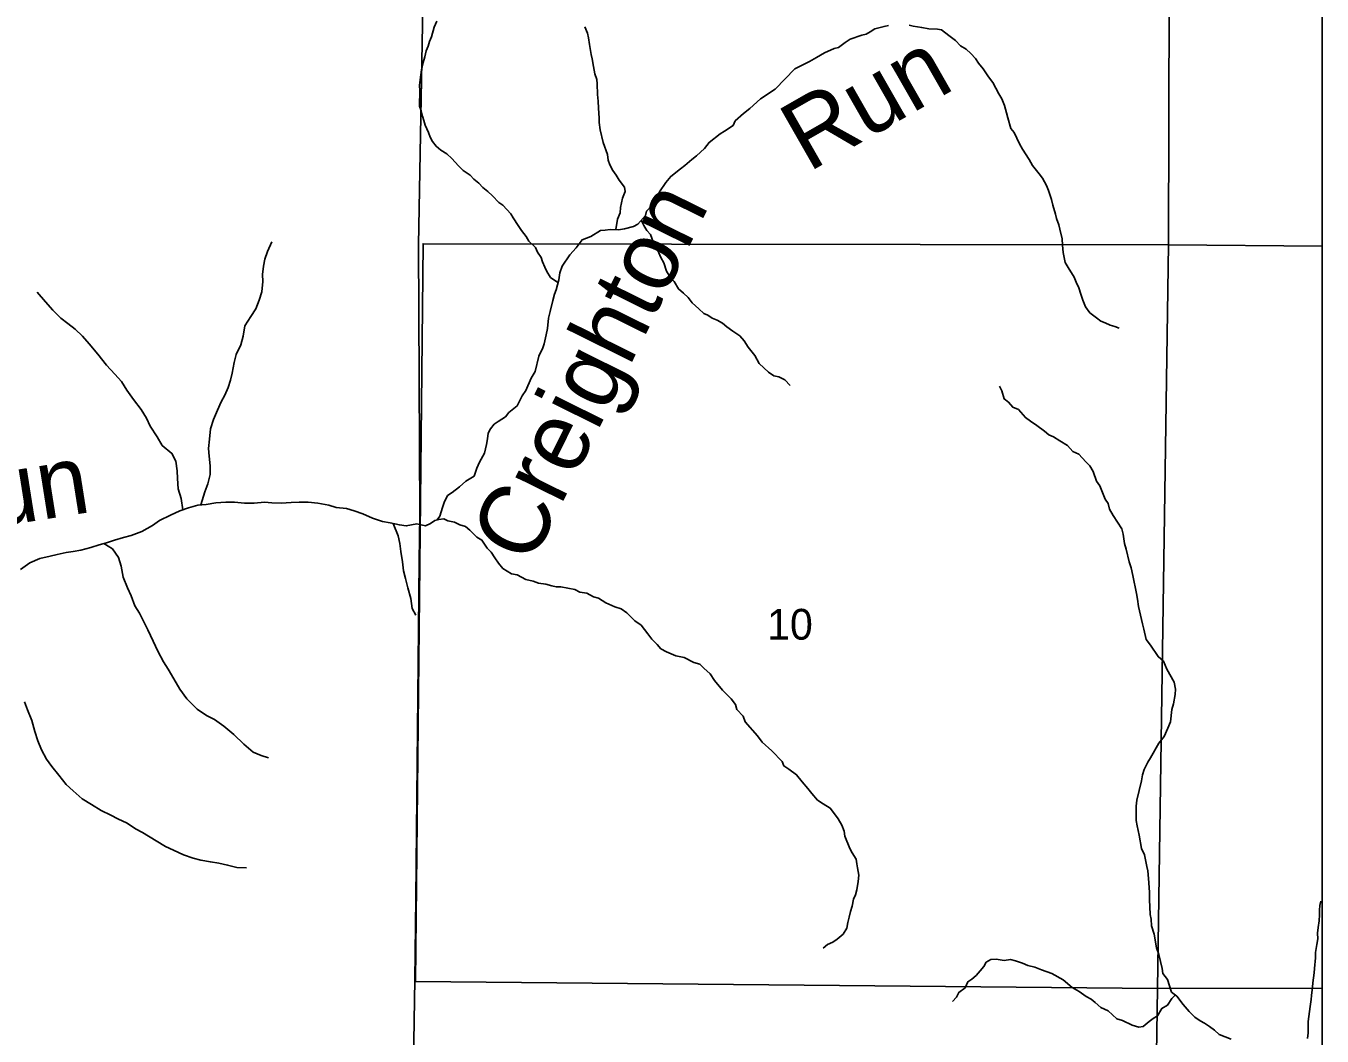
# Model space of a CAD drawing. Extents: x -10 to 158, y 8 to 33.
# Drawn here: x -4.528 to -2.764, y 12.793 to 14.168 of the extents above; entities that cross this region are included whole.
import ezdxf

# ---------------------------------------------------------------- set-up
doc = ezdxf.new("R2010")
doc.units = 0
for name, color, linetype in [('GM_X_Corporation', 7, 'Continuous'), ('GM_X_Minor_River', 7, 'Continuous'), ('GM_X_Minor_River_Text', 7, 'Continuous'), ('GM_X_Section_Text', 7, 'Continuous')]:
    doc.layers.add(name, color=color, linetype=linetype)

msp = doc.modelspace()

# ---------------------------------------------------------------- linework, layer by layer
at = {"layer": 'GM_X_Corporation'}
for points in [[(-4.0034, 12.5894), (-3.9988, 12.8693), (-3.9975, 12.9799), (-3.993, 13.4391), (-3.9918, 13.5028), (-3.9936, 13.8697), (-3.9863, 14.2697), (-3.983, 14.8658), (-3.9828, 14.8868), (-3.9824, 15.1217), (-9.5644, 15.1217)], [(-4.0034, 12.5894), (-3.9988, 12.8693), (-3.9975, 12.9799), (-3.993, 13.4391), (-3.9918, 13.5028), (-3.9936, 13.8697), (-3.9863, 14.2697), (-3.983, 14.8658), (-3.9828, 14.8868), (-3.9824, 15.1217), (-7.9061, 15.1217)], [(-2.7644, 8.3217), (-2.7644, 15.1217), (-3.9824, 15.1217), (-3.9828, 14.8868), (-3.983, 14.8658), (-3.9863, 14.2697), (-3.9936, 13.8697), (-3.9918, 13.5028), (-3.993, 13.4391), (-3.9975, 12.9799), (-3.9988, 12.8693), (-4.0034, 12.5894)], [(-2.7644, 8.3217), (-2.7644, 14.8854), (-3.665, 14.8875), (-3.841, 14.8852), (-3.9828, 14.8868), (-3.983, 14.8658), (-3.9863, 14.2697), (-3.9936, 13.8697), (-3.9918, 13.5028), (-3.993, 13.4391), (-3.9975, 12.9799), (-3.9988, 12.8693), (-4.0034, 12.5894)]]:
    msp.add_lwpolyline(points, dxfattribs=at)
for points in [[(-2.7644, 13.8679), (-2.7644, 14.8858), (-2.9705, 14.887), (-2.9734, 13.8698)], [(-2.9734, 13.8698), (-2.9885, 12.8574), (-3.998, 12.8669), (-3.9875, 13.8713)], [(-2.7644, 12.8579), (-2.7644, 13.8679), (-2.9734, 13.8698), (-2.9885, 12.8574)], [(-2.7644, 11.8435), (-2.7644, 12.8579), (-2.9885, 12.8574), (-3.0037, 11.8473)]]:
    msp.add_lwpolyline(points, close=True, dxfattribs=at)
at = {"layer": 'GM_X_Minor_River'}
for points in [[(-3.804, 13.8185), (-3.814, 13.8255), (-3.8191, 13.8334), (-3.8218, 13.8395), (-3.8249, 13.8466), (-3.8269, 13.8527), (-3.832, 13.8598), (-3.8347, 13.8659), (-3.8436, 13.8748), (-3.8471, 13.8809), (-3.8536, 13.8891), (-3.8583, 13.8959), (-3.8649, 13.9064), (-3.868, 13.9121), (-3.8788, 13.9237), (-3.8845, 13.9274), (-3.893, 13.9364), (-3.8995, 13.9424), (-3.9064, 13.9476), (-3.9118, 13.9536), (-3.9184, 13.9592), (-3.9234, 13.9648), (-3.9329, 13.9711), (-3.9391, 13.9775), (-3.9484, 13.9873), (-3.9553, 13.9936), (-3.9633, 13.9984), (-3.9698, 14.004), (-3.9749, 14.0104), (-3.978, 14.0164), (-3.9803, 14.0225), (-3.9847, 14.0327), (-3.9867, 14.0391), (-3.9883, 14.0448), (-3.9903, 14.0523), (-3.9923, 14.0584), (-3.9924, 14.0644), (-3.9921, 14.0739), (-3.9918, 14.0796), (-3.9923, 14.0872), (-3.991, 14.0982), (-3.9896, 14.1081), (-3.9875, 14.118), (-3.9853, 14.1257), (-3.9832, 14.1337), (-3.9806, 14.1401), (-3.9788, 14.1466), (-3.9759, 14.1531), (-3.9723, 14.1661), (-3.9686, 14.1741)], [(-3.9682, 13.4954), (-3.9648, 13.5005), (-3.9612, 13.5123), (-3.9587, 13.5192), (-3.9542, 13.5283), (-3.9479, 13.5326), (-3.9378, 13.5403), (-3.9292, 13.5481), (-3.9179, 13.555), (-3.9143, 13.5657), (-3.9106, 13.5737), (-3.904, 13.586), (-3.9011, 13.5978), (-3.8997, 13.6058), (-3.8991, 13.6134), (-3.8958, 13.6191), (-3.8909, 13.6256), (-3.8853, 13.6291), (-3.8755, 13.6357), (-3.8707, 13.6415), (-3.8595, 13.6507), (-3.8529, 13.6641), (-3.8477, 13.6714), (-3.8403, 13.6882), (-3.8352, 13.6974), (-3.8302, 13.7183), (-3.8247, 13.7294), (-3.8229, 13.7351), (-3.82, 13.7473), (-3.8182, 13.7557), (-3.817, 13.7701), (-3.8148, 13.7792), (-3.8109, 13.7941), (-3.8087, 13.8025), (-3.8066, 13.8086), (-3.803, 13.8223), (-3.8016, 13.8318), (-3.7983, 13.8409), (-3.7879, 13.8563), (-3.7794, 13.8655), (-3.7712, 13.8766), (-3.7595, 13.8813), (-3.746, 13.8891), (-3.74, 13.8896), (-3.7328, 13.8908), (-3.7218, 13.8902), (-3.7135, 13.8915), (-3.701, 13.8947), (-3.6954, 13.8978), (-3.6849, 13.9097), (-3.6835, 13.9154), (-3.6768, 13.9227), (-3.669, 13.9353), (-3.6657, 13.9418), (-3.6572, 13.9545), (-3.6505, 13.9629), (-3.6374, 13.9733), (-3.6314, 13.9776), (-3.6217, 13.9861), (-3.6153, 13.9911), (-3.6045, 14.0007), (-3.5985, 14.0092), (-3.5835, 14.0208), (-3.5772, 14.0243), (-3.5655, 14.0324), (-3.563, 14.0385), (-3.5514, 14.0485), (-3.5431, 14.0555), (-3.5286, 14.0686), (-3.5087, 14.0818), (-3.4818, 14.1095), (-3.4619, 14.1192), (-3.4521, 14.1247), (-3.4412, 14.1309), (-3.4284, 14.1368), (-3.4224, 14.1384), (-3.4134, 14.145), (-3.4063, 14.1496), (-3.3904, 14.1551), (-3.3848, 14.1567), (-3.3791, 14.1595), (-3.3727, 14.1637), (-3.3603, 14.167), (-3.3542, 14.1682)], [(-3.7254, 13.8904), (-3.7231, 13.9046), (-3.7195, 13.9134), (-3.7188, 13.9206), (-3.7164, 13.9332), (-3.7127, 13.9423), (-3.7136, 13.9484), (-3.7205, 13.9578), (-3.7248, 13.9645), (-3.7294, 13.9709), (-3.7333, 13.9785), (-3.7357, 13.9849), (-3.7366, 13.9928), (-3.7425, 14.0091), (-3.7466, 14.0265), (-3.7479, 14.0363), (-3.748, 14.0424), (-3.7489, 14.0557), (-3.7495, 14.0655), (-3.75, 14.0743), (-3.7506, 14.0887), (-3.751, 14.0947), (-3.7538, 14.1027), (-3.7555, 14.1125), (-3.7575, 14.1231), (-3.7588, 14.1288), (-3.7596, 14.1345), (-3.7609, 14.1424), (-3.7625, 14.1515), (-3.7637, 14.1579), (-3.7673, 14.1666)], [(-3.3262, 14.1686), (-3.3205, 14.1675), (-3.3091, 14.1654), (-3.2992, 14.164), (-3.2878, 14.1634), (-3.2821, 14.1623), (-3.2722, 14.1549), (-3.263, 14.1478), (-3.2564, 14.1407), (-3.2488, 14.1362), (-3.2422, 14.1303), (-3.2357, 14.1235), (-3.2318, 14.1171), (-3.2256, 14.1092)], [(-3.2256, 14.1092), (-3.2183, 14.0983), (-3.2125, 14.0908), (-3.2043, 14.0754), (-3.2, 14.0686), (-3.1964, 14.0592), (-3.1936, 14.0493), (-3.192, 14.0425), (-3.188, 14.0282), (-3.1834, 14.0225), (-3.1759, 14.0071), (-3.172, 13.9999), (-3.1631, 13.986), (-3.1584, 13.9777), (-3.1492, 13.9665), (-3.1449, 13.9604), (-3.1391, 13.9507), (-3.1367, 13.9435), (-3.1327, 13.9314), (-3.1307, 13.9238), (-3.1271, 13.9114), (-3.1255, 13.9057), (-3.1224, 13.897), (-3.1211, 13.8909), (-3.1179, 13.8777), (-3.1174, 13.8694), (-3.1168, 13.8591), (-3.114, 13.8459), (-3.1097, 13.8387), (-3.1016, 13.8256), (-3.0988, 13.8188), (-3.0953, 13.8112), (-3.0925, 13.8025), (-3.0897, 13.7942), (-3.0862, 13.7852), (-3.0804, 13.7773), (-3.0712, 13.7702), (-3.0654, 13.7657), (-3.0597, 13.7635), (-3.0528, 13.7606), (-3.0463, 13.7588), (-3.0406, 13.7562)], [(-3.6906, 13.9032), (-3.687, 13.896), (-3.6831, 13.8892), (-3.6781, 13.8836), (-3.673, 13.8704), (-3.6679, 13.8621), (-3.664, 13.8527), (-3.6601, 13.8451), (-3.6565, 13.8338), (-3.6514, 13.8259), (-3.646, 13.8199), (-3.6402, 13.8097), (-3.6333, 13.8041), (-3.6268, 13.7982), (-3.6213, 13.791), (-3.6125, 13.7828), (-3.6056, 13.7764), (-3.5999, 13.7742), (-3.5941, 13.7701), (-3.5873, 13.7672), (-3.58, 13.7631), (-3.5742, 13.7583), (-3.5662, 13.7523), (-3.5566, 13.746), (-3.5508, 13.7389), (-3.5454, 13.7306), (-3.5361, 13.719), (-3.5303, 13.7084), (-3.5241, 13.7021), (-3.5176, 13.6965), (-3.5103, 13.6916), (-3.5035, 13.6902), (-3.4954, 13.6858), (-3.4881, 13.6783)], [(-4.2898, 13.5157), (-4.2846, 13.5335), (-4.2805, 13.5445), (-4.2772, 13.557), (-4.2773, 13.5688), (-4.2785, 13.5821), (-4.2793, 13.5923), (-4.2783, 13.6052), (-4.2769, 13.6193), (-4.2728, 13.6322), (-4.2672, 13.6447), (-4.262, 13.6558), (-4.2571, 13.6653), (-4.2527, 13.6755), (-4.2497, 13.6854), (-4.2471, 13.6949), (-4.2446, 13.7094), (-4.242, 13.7204), (-4.2356, 13.7337), (-4.2323, 13.7455), (-4.2298, 13.7595), (-4.2219, 13.7721), (-4.2152, 13.7824), (-4.2103, 13.7942), (-4.207, 13.8056), (-4.2056, 13.82), (-4.206, 13.8295), (-4.2046, 13.8408), (-4.2028, 13.8503), (-4.1991, 13.8606), (-4.1935, 13.8739)], [(-4.3143, 13.509), (-4.3167, 13.5246), (-4.3206, 13.5374), (-4.3218, 13.5518), (-4.3222, 13.5621), (-4.3239, 13.5753), (-4.3292, 13.5859), (-4.3426, 13.5968), (-4.3494, 13.6086), (-4.359, 13.6229), (-4.3636, 13.6339), (-4.3709, 13.6456), (-4.3816, 13.6592), (-4.3904, 13.672), (-4.3977, 13.6837), (-4.4068, 13.6939), (-4.4182, 13.706), (-4.4301, 13.7207), (-4.4419, 13.735), (-4.4511, 13.7456), (-4.461, 13.755), (-4.4709, 13.7625), (-4.4804, 13.7697), (-4.4911, 13.7806), (-4.501, 13.7923), (-4.5124, 13.8051)], [(-2.8879, 12.7884), (-2.9043, 12.795), (-2.9109, 12.8006), (-2.9177, 12.8055), (-2.9243, 12.8103), (-2.9304, 12.8136), (-2.9373, 12.8185), (-2.9453, 12.826), (-2.9535, 12.8357), (-2.962, 12.847), (-2.9692, 12.8526), (-2.9748, 12.8696), (-2.981, 12.8778), (-2.9819, 12.8846), (-2.9863, 12.9036), (-2.9895, 12.9126), (-2.9928, 12.9315), (-2.9964, 12.9425), (-2.9969, 12.9516), (-2.9981, 12.958), (-2.9992, 12.9785), (-2.9994, 12.9884), (-3.0004, 13.0073), (-3.0013, 13.0176), (-3.0029, 13.0236), (-3.0062, 13.0395), (-3.0101, 13.0478), (-3.0134, 13.0663), (-3.0159, 13.0788), (-3.0171, 13.086), (-3.0171, 13.1054), (-3.0164, 13.1137), (-3.01, 13.14), (-3.0086, 13.1484), (-3.0065, 13.1556), (-3.0013, 13.1655), (-2.998, 13.1713), (-2.9865, 13.1912), (-2.9791, 13.2004), (-2.9743, 13.2118), (-2.9707, 13.2202), (-2.969, 13.2373), (-2.9665, 13.245), (-2.9644, 13.2575), (-2.9638, 13.2647), (-2.9654, 13.2746), (-2.9756, 13.2919), (-2.9803, 13.3028), (-2.9872, 13.3092), (-2.9977, 13.325), (-3.0038, 13.3325), (-3.0067, 13.3465), (-3.0087, 13.354), (-3.014, 13.3775), (-3.0153, 13.3873), (-3.0169, 13.3953), (-3.0219, 13.4195), (-3.0243, 13.4301), (-3.0267, 13.438), (-3.0311, 13.4554), (-3.0331, 13.4634), (-3.0348, 13.4759), (-3.0368, 13.483), (-3.0485, 13.5011), (-3.0535, 13.5101), (-3.0556, 13.5177), (-3.0594, 13.5233), (-3.0669, 13.5418), (-3.0712, 13.5482), (-3.0759, 13.561), (-3.0802, 13.569), (-3.086, 13.5742), (-3.0952, 13.5847), (-3.1036, 13.5884), (-3.1106, 13.5966), (-3.1213, 13.6029), (-3.1297, 13.6085), (-3.1362, 13.6111), (-3.1419, 13.6163), (-3.1523, 13.6237), (-3.1611, 13.6297), (-3.168, 13.6345), (-3.1776, 13.6454), (-3.1853, 13.6487), (-3.1911, 13.6555), (-3.1968, 13.6599), (-3.2, 13.6709), (-3.2031, 13.6773)], [(-4.5351, 13.4276), (-4.5227, 13.4368), (-4.5091, 13.4429), (-4.4951, 13.4461), (-4.4853, 13.4484), (-4.4732, 13.4507), (-4.4634, 13.4523), (-4.4532, 13.4543), (-4.4396, 13.4578), (-4.4283, 13.4613), (-4.4181, 13.464), (-4.4075, 13.4678), (-4.395, 13.4713), (-4.3848, 13.4741), (-4.3701, 13.4795), (-4.3558, 13.4875), (-4.346, 13.4944), (-4.3313, 13.5017), (-4.3185, 13.5075), (-4.3068, 13.5117), (-4.2939, 13.5152), (-4.2826, 13.5164), (-4.2693, 13.5184), (-4.2557, 13.5193), (-4.244, 13.5193), (-4.2307, 13.5183), (-4.2175, 13.518), (-4.2031, 13.5196), (-4.1933, 13.5185), (-4.1804, 13.5182), (-4.1672, 13.5191), (-4.1562, 13.5195), (-4.1437, 13.5196), (-4.1308, 13.5181), (-4.1157, 13.5152), (-4.1058, 13.5122), (-4.0918, 13.5108), (-4.0812, 13.5078), (-4.0694, 13.5034), (-4.0561, 13.4978), (-4.0425, 13.4929), (-4.0322, 13.4911), (-4.0197, 13.4885), (-4.0103, 13.4871), (-3.9961, 13.4898)], [(-3.9961, 13.4898), (-3.9843, 13.4873), (-3.9775, 13.4905), (-3.9715, 13.4947), (-3.9659, 13.4959), (-3.9594, 13.4968), (-3.9537, 13.4942), (-3.9446, 13.4924), (-3.9373, 13.4887), (-3.9297, 13.4862), (-3.924, 13.4813), (-3.9143, 13.4716), (-3.9075, 13.4679), (-3.9005, 13.457), (-3.8947, 13.4514), (-3.89, 13.4435), (-3.885, 13.4363), (-3.8792, 13.4292), (-3.867, 13.4218), (-3.8594, 13.4204), (-3.8479, 13.4141), (-3.8376, 13.4119), (-3.8304, 13.409), (-3.8205, 13.4076), (-3.8125, 13.4055), (-3.8065, 13.4044), (-3.8, 13.4041), (-3.781, 13.4006), (-3.7741, 13.3969), (-3.7646, 13.3955), (-3.7555, 13.3907), (-3.749, 13.3889), (-3.739, 13.3822), (-3.7265, 13.3771), (-3.7181, 13.3741), (-3.7104, 13.3689), (-3.6993, 13.3577), (-3.6908, 13.3518), (-3.6819, 13.3401), (-3.6765, 13.333), (-3.6688, 13.3259), (-3.6642, 13.3199), (-3.6562, 13.3158), (-3.6436, 13.3103), (-3.6322, 13.3078), (-3.6192, 13.3011), (-3.6112, 13.299), (-3.6054, 13.2934), (-3.597, 13.2859), (-3.5912, 13.2769), (-3.58, 13.2634), (-3.5684, 13.2518), (-3.5626, 13.2439), (-3.5606, 13.2374), (-3.5521, 13.2281), (-3.5494, 13.2205), (-3.5324, 13.2014), (-3.5262, 13.1928), (-3.5128, 13.1808), (-3.4989, 13.1662), (-3.4969, 13.1605), (-3.49, 13.1561), (-3.4793, 13.1483), (-3.4716, 13.1389), (-3.4642, 13.1295), (-3.4588, 13.1228), (-3.4507, 13.1138), (-3.4431, 13.1086), (-3.4335, 13.103), (-3.4292, 13.097), (-3.4227, 13.0883), (-3.4176, 13.0797), (-3.4148, 13.0718), (-3.4136, 13.0649), (-3.4069, 13.048), (-3.4038, 13.0419), (-3.3983, 13.0333), (-3.3975, 13.0272), (-3.3966, 13.0215), (-3.3946, 13.0117), (-3.3956, 13.003), (-3.3973, 12.9916), (-3.3991, 12.9847), (-3.4017, 12.979), (-3.4038, 12.9695), (-3.406, 12.9622), (-3.4077, 12.9546), (-3.4095, 12.9474), (-3.4109, 12.9394), (-3.4161, 12.9313), (-3.4243, 12.9244), (-3.43, 12.9205), (-3.4371, 12.9174), (-3.4431, 12.9124)], [(-4.0284, 13.4903), (-4.0215, 13.4737), (-4.0192, 13.4631), (-4.0176, 13.4525), (-4.0156, 13.4381), (-4.014, 13.426), (-4.0116, 13.4157), (-4.0082, 13.4029), (-4.0043, 13.3885), (-4.0023, 13.3748), (-3.9973, 13.3655)], [(-4.4218, 13.463), (-4.4101, 13.4557), (-4.4017, 13.444), (-4.3982, 13.4322), (-4.3954, 13.4175), (-4.3896, 13.4027), (-4.3846, 13.3921), (-4.3796, 13.3785), (-4.3735, 13.3683), (-4.3674, 13.3566), (-4.362, 13.3456), (-4.3547, 13.3301), (-4.3482, 13.3165), (-4.3409, 13.3021), (-4.3344, 13.2919), (-4.3267, 13.2791), (-4.3183, 13.2647), (-4.3091, 13.2519), (-4.295, 13.2376), (-4.2824, 13.2289), (-4.2714, 13.2237), (-4.2585, 13.2143), (-4.2448, 13.203), (-4.2315, 13.1902), (-4.2185, 13.1789), (-4.2079, 13.1744), (-4.198, 13.1714)], [(-4.5297, 13.2475), (-4.5255, 13.2369), (-4.5197, 13.2221), (-4.5158, 13.2073), (-4.5115, 13.1945), (-4.5065, 13.1824), (-4.5, 13.1695), (-4.4928, 13.1597), (-4.4832, 13.1476), (-4.4733, 13.1352), (-4.4638, 13.1265), (-4.4512, 13.1156), (-4.4387, 13.1077), (-4.4257, 13.0998), (-4.4124, 13.0935), (-4.4026, 13.0882), (-4.39, 13.0826), (-4.3786, 13.0747), (-4.3691, 13.0698), (-4.3505, 13.0582), (-4.338, 13.0507), (-4.327, 13.0455), (-4.3133, 13.0395), (-4.3004, 13.035), (-4.2898, 13.032), (-4.2769, 13.0298), (-4.2655, 13.028), (-4.2534, 13.0254), (-4.2409, 13.0221), (-4.2276, 13.0218)], [(-2.7841, 12.7895), (-2.7835, 12.7971), (-2.7833, 12.8123), (-2.7806, 12.8328), (-2.7792, 12.8423), (-2.7786, 12.848), (-2.7776, 12.8594), (-2.7769, 12.8651), (-2.7752, 12.8788), (-2.7746, 12.8845), (-2.7733, 12.8993), (-2.7734, 12.9065), (-2.7717, 12.9172), (-2.7703, 12.9248), (-2.7704, 12.9327), (-2.7697, 12.9403), (-2.7684, 12.9495), (-2.7677, 12.9578), (-2.7678, 12.9639), (-2.7675, 12.9704), (-2.7661, 12.9761)], [(-2.964, 12.8486), (-2.9687, 12.8438), (-2.9747, 12.8347), (-2.9826, 12.8304), (-2.9881, 12.8201), (-2.9941, 12.8166), (-2.9997, 12.8123), (-3.0079, 12.8057), (-3.0136, 12.8049), (-3.0228, 12.8074), (-3.0357, 12.8137), (-3.0437, 12.8162), (-3.0556, 12.8271), (-3.0652, 12.8315), (-3.0729, 12.8382), (-3.0786, 12.8431), (-3.0855, 12.8464), (-3.0951, 12.8531), (-3.1043, 12.8587), (-3.1165, 12.8691), (-3.1322, 12.8776), (-3.1459, 12.8827), (-3.1551, 12.8864), (-3.1646, 12.8886), (-3.1718, 12.8919), (-3.1817, 12.8951), (-3.1882, 12.8969), (-3.1969, 12.8957), (-3.2079, 12.8974), (-3.2151, 12.897), (-3.2215, 12.8931), (-3.2244, 12.8873), (-3.2297, 12.8816), (-3.2349, 12.8751), (-3.2409, 12.87), (-3.2465, 12.8665), (-3.2498, 12.8585), (-3.2584, 12.852), (-3.2617, 12.8458), (-3.2673, 12.8397)]]:
    msp.add_lwpolyline(points, dxfattribs=at)

# ---------------------------------------------------------------- texts
at = {"layer": 'GM_X_Minor_River_Text'}
for s, rotation, p in [('Run', 29.7381, (-3.4634, 13.9678)), ('Creighton', 63.6757, (-3.8411, 13.4314)), ('Run', 9.0005, (-4.6666, 13.47))]:
    msp.add_text(s, height=0.09469, rotation=rotation, dxfattribs=at).set_placement(p)
at = {"layer": 'GM_X_Section_Text'}
msp.add_text('10', height=0.04186, rotation=0, dxfattribs=at).set_placement((-3.5195, 13.3323))

doc.saveas('drawing.dxf')
